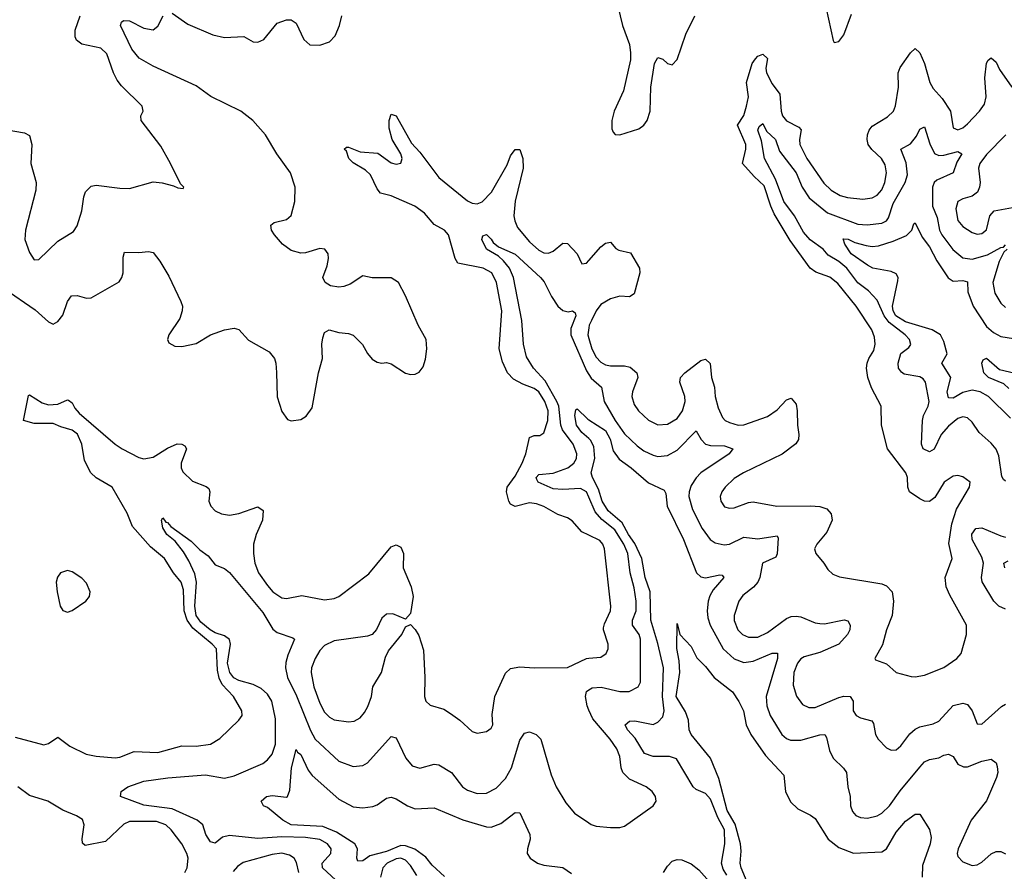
# Model space of a CAD drawing. Header units: inches. Extents: x 1694797 to 1849917, y 907313 to 1017959.
# Tile 819 of 834: x 1837609 to 1841745, y 1003315 to 1006894. Entities that reach past the tile are written whole.
import ezdxf

# ---------------------------------------------------------------- set-up
doc = ezdxf.new("R2010")
doc.units = ezdxf.units.IN
doc.header["$MEASUREMENT"] = 0
doc.layers.add('B8030', color=7, linetype='Continuous')
doc.layers.add('B8040', color=7, linetype='Continuous')

msp = doc.modelspace()

# ---------------------------------------------------------------- linework, layer by layer
at = {"layer": 'B8030', "color": 5}
for points, elevation in [([(1838250, 1006921.8), (1838315.7, 1006875.7), (1838420.9, 1006830), (1838470, 1006819.5), (1838550, 1006823.2), (1838590, 1006801.1), (1838610, 1006799.7), (1838634, 1006810), (1838690, 1006878.9), (1838730, 1006892.8), (1838750, 1006893.4), (1838770, 1006878.7), (1838802.4, 1006810), (1838827.7, 1006787.7), (1838870, 1006787.1), (1838910, 1006800.8), (1838934.3, 1006825.7), (1838952.9, 1006870), (1838962.3, 1006910)], 620), ([(1837490, 1006442.4), (1837630, 1006418.7), (1837650, 1006406.8), (1837660.3, 1006370), (1837656.5, 1006290), (1837678, 1006210), (1837677.5, 1006177.5), (1837634, 1006010), (1837630.6, 1005970), (1837650, 1005916), (1837670, 1005884.9), (1837690, 1005885.5), (1837770, 1005963.8), (1837835.6, 1006004.4), (1837850, 1006027.3), (1837869.8, 1006090), (1837878.7, 1006150), (1837885.7, 1006170), (1837910, 1006194.6), (1837930, 1006199), (1838030, 1006185.5), (1838070, 1006184.9), (1838170, 1006212.9), (1838208, 1006208), (1838255.9, 1006195.9), (1838273.2, 1006186.8), (1838295.3, 1006184.7), (1838298, 1006190), (1838284, 1006204), (1838242.9, 1006290), (1838201.7, 1006361.7), (1838119, 1006470), (1838118, 1006490), (1838128, 1006510), (1838124, 1006530), (1838036.4, 1006616.4), (1838019.3, 1006639.3), (1838002.7, 1006670), (1837975.8, 1006750), (1837950, 1006774.4), (1837870, 1006790.8), (1837848.1, 1006808.1), (1837842.4, 1006822.4), (1837842.9, 1006850), (1837863.4, 1006910)], 640), ([(1837544.4, 1005764.4), (1837673.9, 1005673.9), (1837730, 1005624.2), (1837750, 1005614.6), (1837770, 1005625.3), (1837790, 1005652), (1837809.9, 1005710.1), (1837826.9, 1005733.1), (1837850, 1005734.3), (1837890, 1005723.2), (1837910, 1005725.3), (1838027.1, 1005792.9), (1838038.9, 1005810), (1838044.2, 1005830), (1838043.6, 1005896.4), (1838050, 1005917.1), (1838110, 1005915.8), (1838150, 1005920.2), (1838170, 1005914.9), (1838198.5, 1005878.5), (1838235.6, 1005815.6), (1838286.7, 1005710), (1838292.4, 1005690), (1838292.2, 1005670), (1838282, 1005638), (1838235.8, 1005570), (1838230.5, 1005550), (1838235.5, 1005535.5), (1838261.3, 1005521.3), (1838290, 1005520.4), (1838350, 1005532.4), (1838411.1, 1005568.9), (1838470, 1005591.1), (1838510, 1005598.2), (1838530, 1005591.4), (1838570, 1005546.9), (1838657.4, 1005497.4), (1838679.2, 1005470), (1838685.4, 1005450), (1838688.2, 1005411.8), (1838690.4, 1005309.6), (1838710, 1005246.8), (1838733.5, 1005213.5), (1838750, 1005208.2), (1838790, 1005213.7), (1838812.3, 1005227.7), (1838837.1, 1005262.9), (1838864.2, 1005410), (1838881, 1005470), (1838878.3, 1005530), (1838882.7, 1005557.3), (1838890, 1005578.8), (1838909.6, 1005590.4), (1838950, 1005579.3), (1838990, 1005575.5), (1839010, 1005567.7), (1839048.9, 1005528.9), (1839070, 1005490.8), (1839090, 1005467.7), (1839110, 1005454), (1839130, 1005450.7), (1839150, 1005453.4), (1839170, 1005447.7), (1839230, 1005408), (1839250, 1005403), (1839270, 1005404.9), (1839286.8, 1005413.2), (1839304.5, 1005435.5), (1839313.3, 1005466.7), (1839319.6, 1005510), (1839315.8, 1005550), (1839282.2, 1005610), (1839230, 1005733.6), (1839199.7, 1005790), (1839170, 1005809.7), (1839090, 1005809.6), (1839050, 1005818), (1838997, 1005783), (1838970, 1005772.2), (1838949.7, 1005769.7), (1838915.3, 1005775.3), (1838891.8, 1005790), (1838882, 1005810), (1838900.4, 1005859.6), (1838906.5, 1005890), (1838904.8, 1005910), (1838891.3, 1005930), (1838870, 1005931.9), (1838810, 1005914.1), (1838790, 1005912.3), (1838750, 1005924.4), (1838713, 1005950), (1838679.1, 1005990), (1838667.4, 1006010), (1838663.5, 1006030), (1838678.6, 1006041.4), (1838730, 1006053.7), (1838748.8, 1006071.2), (1838764.5, 1006130), (1838766, 1006190), (1838747.3, 1006250), (1838689.8, 1006330), (1838642.2, 1006410), (1838589.1, 1006470), (1838537.7, 1006510), (1838411.7, 1006571.7), (1838350, 1006616), (1838170, 1006699), (1838111.5, 1006731.5), (1838080.6, 1006770), (1838032.8, 1006870), (1838036.9, 1006883.1), (1838045.2, 1006890), (1838070, 1006889.1), (1838130, 1006858), (1838170, 1006851.1), (1838190, 1006866.3), (1838211.3, 1006910)], 620), ([(1840000, 1004727.5), (1839970, 1004741.6), (1839930, 1004787.4), (1839910, 1004800.3), (1839870, 1004814.3), (1839810, 1004848.5), (1839780, 1004860), (1839750, 1004863.8), (1839690, 1004847.6), (1839670, 1004857.7), (1839663.5, 1004870), (1839653.2, 1004910), (1839657.1, 1004930), (1839690, 1004975.5), (1839719.7, 1005030), (1839734.8, 1005070), (1839750, 1005138.3), (1839770, 1005146.5), (1839793.1, 1005146.9), (1839810, 1005158), (1839827.1, 1005210), (1839828.4, 1005250), (1839815.3, 1005290), (1839790, 1005329.4), (1839770, 1005343.5), (1839722, 1005362), (1839683.6, 1005383.6), (1839658.1, 1005410), (1839636.3, 1005456.3), (1839622.5, 1005510), (1839634.1, 1005670), (1839611.2, 1005790), (1839591.6, 1005830), (1839555.1, 1005850), (1839450, 1005870.7), (1839437.7, 1005890), (1839409.9, 1005990), (1839393.6, 1006010), (1839350, 1006032.9), (1839310, 1006080.8), (1839269.2, 1006110), (1839170, 1006153.9), (1839125, 1006165), (1839110, 1006182.6), (1839082, 1006242), (1839061.7, 1006261.7), (1839010, 1006292.1), (1838992.1, 1006310), (1838981.7, 1006341.7), (1838972.7, 1006350), (1838981.7, 1006358.3), (1838990, 1006358), (1839039.2, 1006339.2), (1839113.6, 1006333.6), (1839170, 1006292.8), (1839190, 1006286.8), (1839209.7, 1006290.3), (1839215.8, 1006310), (1839209.8, 1006330), (1839174.2, 1006390), (1839161.4, 1006438.6), (1839161, 1006470), (1839170, 1006497.3), (1839190, 1006490.4), (1839254.7, 1006374.7), (1839290, 1006337.4), (1839370, 1006231.3), (1839490, 1006132.8), (1839510, 1006123), (1839530, 1006120.5), (1839551.4, 1006128.6), (1839590.3, 1006169.7), (1839655.9, 1006284.1), (1839670, 1006322.3), (1839690, 1006348.9), (1839710, 1006348.7), (1839722.5, 1006310), (1839723.3, 1006270), (1839690, 1006131.8), (1839685.2, 1006070), (1839688.4, 1006048.4), (1839700.6, 1006020.6), (1839750, 1005959.8), (1839790, 1005925), (1839810, 1005914), (1839830, 1005912.6), (1839850, 1005921.2), (1839890, 1005954.7), (1839910, 1005954), (1839950.2, 1005910), (1839970, 1005868.2), (1839990, 1005870.3), (1840000, 1005881.7)], 580), ([(1840000, 1004886.8), (1839989.9, 1004910), (1839964, 1004924), (1839890, 1004919), (1839850, 1004922.6), (1839787.4, 1004950), (1839781.7, 1004961.7), (1839778.9, 1004970), (1839790, 1004982.2), (1839850, 1004987.8), (1839911.2, 1005010), (1839936.7, 1005030), (1839947.5, 1005050), (1839949.1, 1005070), (1839933.7, 1005110), (1839888.8, 1005170), (1839882.2, 1005190), (1839873, 1005270), (1839865.2, 1005290), (1839816, 1005376), (1839767.8, 1005430), (1839737.4, 1005477.4), (1839725.6, 1005530), (1839717.7, 1005630), (1839683.4, 1005810), (1839665.7, 1005850), (1839641, 1005881), (1839619.8, 1005899.8), (1839569.7, 1005930), (1839549.6, 1005970.4), (1839554.5, 1005985.5), (1839570, 1005991.4), (1839590, 1005972.2), (1839597.6, 1005957.6), (1839619.6, 1005939.6), (1839690, 1005908.2), (1839796.1, 1005810), (1839811.8, 1005791.8), (1839842.1, 1005730), (1839870, 1005690.6), (1839890, 1005671.6), (1839913.3, 1005666.7), (1839930.8, 1005670.8), (1839942.5, 1005662.5), (1839944.4, 1005650), (1839923.8, 1005596.2), (1839924.3, 1005570), (1839990, 1005417.6), (1840000, 1005402.8)], 560), ([(1840000, 1005599.6), (1839995.7, 1005570), (1840000, 1005554.5)], 580), ([(1837590, 1003878.2), (1837710, 1003846.4), (1837730, 1003852.8), (1837770, 1003878.4), (1837820.5, 1003840.5), (1837887.9, 1003807.9), (1837930, 1003799.2), (1838010, 1003792.4), (1838030, 1003794.7), (1838090, 1003818.8), (1838190, 1003813.7), (1838290, 1003842.4), (1838350, 1003840.3), (1838410, 1003848.8), (1838450, 1003872.7), (1838529.6, 1003950), (1838543, 1003970), (1838542, 1003990), (1838506.8, 1004050), (1838460.2, 1004100.2), (1838447.2, 1004127.2), (1838440.7, 1004160.7), (1838435.2, 1004250), (1838417.7, 1004270), (1838336.9, 1004336.9), (1838313.1, 1004370), (1838300.3, 1004410), (1838297.8, 1004497.8), (1838287.9, 1004530), (1838255, 1004570), (1838216.9, 1004630), (1838159.2, 1004679.2), (1838083.4, 1004763.4), (1838060.6, 1004820.6), (1837997.1, 1004930), (1837930, 1004968.9), (1837908.3, 1004990), (1837881.7, 1005041.7), (1837870.2, 1005110.2), (1837852.5, 1005152.4), (1837830, 1005168.8), (1837782.4, 1005182.4), (1837750, 1005197.5), (1837670, 1005197.4), (1837625.2, 1005210), (1837645.8, 1005314.2), (1837650, 1005317), (1837703.7, 1005283.7), (1837730, 1005275), (1837770, 1005277.5), (1837810, 1005296.5), (1837814.3, 1005294.3), (1837830, 1005283.7), (1837841.4, 1005261.4), (1837859.7, 1005239.7), (1838010.7, 1005110), (1838039.2, 1005090), (1838110, 1005054.4), (1838131, 1005049), (1838170, 1005055.8), (1838230, 1005093), (1838270, 1005111.2), (1838290, 1005110.2), (1838302.5, 1005102.5), (1838310.2, 1005090), (1838287.4, 1005030), (1838287.3, 1005010), (1838294.3, 1004994.3), (1838334.7, 1004954.7), (1838392.7, 1004932.7), (1838403.5, 1004923.5), (1838408.4, 1004910), (1838404.3, 1004870), (1838412.6, 1004850), (1838430.1, 1004830.1), (1838457.4, 1004817.4), (1838490, 1004812.3), (1838530, 1004818.1), (1838610, 1004846.7), (1838631.8, 1004831.8), (1838628.6, 1004790), (1838602.2, 1004730), (1838591.7, 1004690), (1838590.7, 1004650.7), (1838596.3, 1004610), (1838612.9, 1004570), (1838650, 1004516), (1838672.6, 1004490), (1838710, 1004464.1), (1838730, 1004461.5), (1838794.7, 1004474.7), (1838890, 1004456), (1838930, 1004462), (1838949.7, 1004470), (1839075.5, 1004564.5), (1839170, 1004679.3), (1839190, 1004686.4), (1839210, 1004677.6), (1839220.8, 1004650), (1839219.6, 1004590), (1839253.1, 1004510), (1839261.3, 1004470), (1839250, 1004398), (1839230, 1004375.3), (1839177.1, 1004397.1), (1839150, 1004396.3), (1839130, 1004379.5), (1839108.3, 1004331.7), (1839089.3, 1004310.7), (1839070, 1004302.7), (1838930, 1004283.2), (1838890, 1004263.9), (1838870, 1004242.6), (1838850.1, 1004210), (1838835.3, 1004170), (1838832.8, 1004150), (1838844.7, 1004090), (1838870, 1004021.7), (1838890, 1003983.9), (1838910, 1003963.2), (1838930, 1003951.8), (1838990, 1003942.6), (1839013.7, 1003946.3), (1839039.7, 1003960.3), (1839058.1, 1003981.9), (1839072.1, 1004007.9), (1839086.3, 1004050), (1839092.9, 1004090), (1839128.5, 1004150), (1839145.5, 1004214.5), (1839158.9, 1004241.1), (1839214.5, 1004310), (1839230, 1004342), (1839250, 1004352), (1839270, 1004331.3), (1839285.5, 1004305.5), (1839304.8, 1004244.8), (1839311.4, 1004130), (1839309, 1004050), (1839314.4, 1004030), (1839332.8, 1004012.8), (1839390, 1003995.8), (1839418.9, 1003978.9), (1839458.4, 1003950), (1839510, 1003903), (1839530, 1003895.5), (1839570, 1003902.4), (1839590, 1003917.3), (1839596.9, 1003930), (1839594, 1003974), (1839605.3, 1004050), (1839650, 1004147.7), (1839670, 1004166.7), (1839710, 1004174.6), (1839770.3, 1004170.3), (1839910, 1004171), (1839990, 1004209.4), (1840000, 1004210.4)], 580), ([(1840000, 1005133.3), (1839970, 1005158.8), (1839947.9, 1005190), (1839941.1, 1005230), (1839945.1, 1005254.9), (1839950, 1005258), (1839995.5, 1005215.5), (1840000, 1005212.6)], 540), ([(1838937.4, 1003277.4), (1838880.7, 1003330), (1838879.8, 1003350), (1838915.7, 1003390), (1838917.1, 1003410), (1838902.3, 1003430), (1838870, 1003448.4), (1838810, 1003457.8), (1838710, 1003459.9), (1838610, 1003453.2), (1838490, 1003465.7), (1838461.4, 1003458.6), (1838430, 1003433.7), (1838410, 1003439.2), (1838390.6, 1003470), (1838378.6, 1003510), (1838354.2, 1003530), (1838250, 1003577.6), (1838130, 1003593.3), (1838032, 1003630), (1838035.6, 1003650), (1838063, 1003670), (1838130, 1003694.3), (1838231.8, 1003708.2), (1838390, 1003720.4), (1838470, 1003706.8), (1838510, 1003716.1), (1838630, 1003768.2), (1838650, 1003783.2), (1838670, 1003806.7), (1838684.2, 1003850), (1838683.7, 1003956.3), (1838667.6, 1004030), (1838650, 1004059.1), (1838622.9, 1004082.9), (1838590, 1004100.1), (1838530, 1004116.5), (1838508.8, 1004128.8), (1838491.7, 1004150), (1838482.1, 1004190), (1838495, 1004270), (1838489.9, 1004289.9), (1838470, 1004305.2), (1838430, 1004317.8), (1838409, 1004330), (1838370, 1004362.3), (1838351, 1004390), (1838344.5, 1004430), (1838352.4, 1004530), (1838344.5, 1004564.5), (1838320.2, 1004620.2), (1838297.1, 1004657.1), (1838262.2, 1004702.2), (1838227.6, 1004730), (1838210, 1004759), (1838204.5, 1004790), (1838210, 1004801), (1838222.4, 1004782.4), (1838230, 1004780.5), (1838244.2, 1004764.2), (1838330, 1004702.3), (1838365.9, 1004665.9), (1838400.2, 1004640.2), (1838430, 1004603.1), (1838470, 1004587.6), (1838490, 1004570.3), (1838630, 1004402.4), (1838672.1, 1004332), (1838690, 1004318.5), (1838756.7, 1004296.7), (1838763.8, 1004290), (1838736, 1004224), (1838727.6, 1004192.4), (1838726.2, 1004170), (1838734.4, 1004130), (1838772.5, 1004052.5), (1838830, 1003906.2), (1838850, 1003870.9), (1838950, 1003778.4), (1839010, 1003755), (1839050, 1003759.2), (1839070, 1003771.3), (1839170, 1003881.3), (1839190, 1003875.8), (1839230.7, 1003790.7), (1839258.1, 1003758.1), (1839290, 1003748), (1839350, 1003764.7), (1839370, 1003762.3), (1839423.2, 1003730), (1839469.2, 1003670), (1839490, 1003655.4), (1839530, 1003642.6), (1839570, 1003643.9), (1839610, 1003664.2), (1839650, 1003705.4), (1839674.3, 1003750), (1839710, 1003865.7), (1839730, 1003895.6), (1839750, 1003900.8), (1839778.4, 1003890), (1839797.3, 1003870), (1839840.8, 1003720.8), (1839862, 1003670), (1839902.8, 1003602.8), (1839938.9, 1003558.9), (1840000, 1003518.5)], 560), ([(1840000, 1003992.7), (1839992.2, 1004010), (1839985.6, 1004050), (1839989.3, 1004070.7), (1840000, 1004077.8)], 560), ([(1839393.7, 1003293.7), (1839341.1, 1003341.1), (1839314.6, 1003374.6), (1839268.3, 1003408.3), (1839230, 1003422.7), (1839210, 1003423.4), (1839150, 1003397.8), (1839080, 1003380), (1839050, 1003359), (1839030, 1003357.6), (1839025.4, 1003370), (1839027.5, 1003410), (1839016.6, 1003430), (1838940, 1003480), (1838883.1, 1003503.1), (1838750, 1003511.1), (1838713.8, 1003530), (1838650, 1003583), (1838633.2, 1003590), (1838623.7, 1003610), (1838646, 1003630), (1838670, 1003634.2), (1838730, 1003627), (1838734, 1003630), (1838743.3, 1003656.7), (1838750.7, 1003750), (1838770, 1003826.8), (1838775.8, 1003815.8), (1838790, 1003806.4), (1838820.6, 1003740.6), (1838837.4, 1003717.4), (1838950, 1003617.7), (1839010, 1003585.7), (1839050, 1003582.3), (1839091.9, 1003588.1), (1839110, 1003594.7), (1839150, 1003622.6), (1839170, 1003626.5), (1839190, 1003620.2), (1839238.3, 1003590), (1839270, 1003577.2), (1839350, 1003582.3), (1839470, 1003531.4), (1839570, 1003502.2), (1839590, 1003500.2), (1839630, 1003515.4), (1839690, 1003561.7), (1839710, 1003560.5), (1839752.4, 1003470), (1839753.8, 1003450), (1839741.5, 1003410), (1839740.2, 1003390), (1839753.6, 1003370), (1839784.2, 1003350), (1839810, 1003340.9), (1839890, 1003331.3), (1839926.4, 1003306.4)], 540), ([(1838303.2, 1003310), (1838313, 1003330), (1838316.5, 1003370), (1838311.2, 1003390), (1838290, 1003430.9), (1838245.8, 1003490), (1838223.1, 1003510), (1838184.1, 1003524.1), (1838070, 1003523.9), (1838047.1, 1003512.9), (1837970, 1003440.4), (1837883.9, 1003423.9), (1837873.5, 1003433.5), (1837872.1, 1003452.1), (1837880.2, 1003510), (1837872.5, 1003532.5), (1837847.9, 1003547.9), (1837790, 1003572.5), (1837727.7, 1003610), (1837650, 1003633.7), (1837601.8, 1003670)], 580), ([(1838781.8, 1003310), (1838772.4, 1003352.4), (1838762.2, 1003370), (1838742.4, 1003382.4), (1838710, 1003391.2), (1838670, 1003386.4), (1838547.2, 1003352.8), (1838524.6, 1003335.4), (1838506.3, 1003313.7)], 580), ([(1839277.4, 1003297.4), (1839250, 1003339.8), (1839230, 1003361.3), (1839210, 1003370.3), (1839190, 1003367.6), (1839153.1, 1003350), (1839135.1, 1003330), (1839124.7, 1003290)], 560)]:
    msp.add_lwpolyline(points, dxfattribs=dict(at, elevation=elevation))
at = {"layer": 'B8030', "color": 5, "elevation": 620}
msp.add_lwpolyline([(1837810, 1004579.5), (1837781, 1004570), (1837768.3, 1004551.7), (1837763, 1004530), (1837766, 1004490), (1837779.1, 1004430), (1837790, 1004411), (1837810, 1004404), (1837830, 1004410.6), (1837886.6, 1004450), (1837902, 1004470), (1837905.1, 1004490), (1837890, 1004526), (1837870, 1004547), (1837830, 1004574)], close=True, dxfattribs=at)
at = {"layer": 'B8040', "color": 5}
for points, elevation in [([(1840986.7, 1006986.7), (1841026, 1006806), (1841030, 1006798), (1841050, 1006802.8), (1841070, 1006830.8), (1841103.2, 1006916.8)], 620), ([(1840121.5, 1006950), (1840141.3, 1006870), (1840170.4, 1006790), (1840174.6, 1006754.6), (1840174.2, 1006725.8), (1840145.1, 1006594.9), (1840105.7, 1006510), (1840095.8, 1006470), (1840095.5, 1006435.5), (1840101.3, 1006421.3), (1840110, 1006410.8), (1840130, 1006410.5), (1840210, 1006434.9), (1840230, 1006450.5), (1840244.2, 1006470), (1840257.4, 1006510), (1840259.6, 1006610), (1840275.6, 1006710), (1840290, 1006734.8), (1840310, 1006727.7), (1840330.4, 1006710.4), (1840350, 1006704.4), (1840370, 1006726), (1840406.7, 1006833.3), (1840444.2, 1006910)], 620), ([(1840000, 1005554.5), (1840012.4, 1005510), (1840030, 1005476.3), (1840050, 1005454.4), (1840070, 1005443.3), (1840090, 1005439), (1840150, 1005438.7), (1840173.7, 1005433.7), (1840201.3, 1005410), (1840204.7, 1005390), (1840182.3, 1005330), (1840180.6, 1005310), (1840190, 1005276.4), (1840208.3, 1005250), (1840250, 1005211.4), (1840290, 1005191.3), (1840330, 1005194.7), (1840370, 1005218.5), (1840392.6, 1005250), (1840404.5, 1005290), (1840402.6, 1005310), (1840381.6, 1005370), (1840385.2, 1005390), (1840402.7, 1005410), (1840470, 1005461.8), (1840490, 1005467.2), (1840509.4, 1005449.4), (1840515.3, 1005390), (1840526.9, 1005350), (1840530.1, 1005310), (1840542.1, 1005262.1), (1840561.6, 1005221.6), (1840571.8, 1005210), (1840590, 1005200.6), (1840626.8, 1005190), (1840650, 1005190.8), (1840750, 1005226.7), (1840790, 1005254.6), (1840830, 1005295.8), (1840850, 1005303.6), (1840870, 1005278), (1840874.8, 1005250), (1840875.3, 1005190), (1840880.9, 1005150), (1840879.7, 1005130), (1840868.5, 1005111.5), (1840811.7, 1005068.2), (1840648.7, 1004990), (1840610, 1004966.4), (1840571.5, 1004930), (1840557.6, 1004910), (1840551.3, 1004890), (1840553.6, 1004870), (1840570, 1004847.1), (1840590, 1004840.7), (1840610, 1004842.3), (1840670, 1004865.4), (1840690, 1004867.3), (1840789.5, 1004849.5), (1840930, 1004850.7), (1840970, 1004847.8), (1840998.7, 1004838.7), (1841017.9, 1004817.9), (1841021.7, 1004790), (1840999.2, 1004740.7), (1840956.9, 1004690), (1840947.6, 1004670), (1840953.1, 1004650), (1840987, 1004610), (1841003.2, 1004583.2), (1841024.1, 1004564.1), (1841052.1, 1004552), (1841230, 1004523.6), (1841250, 1004515.3), (1841272.9, 1004490), (1841278.9, 1004450), (1841273.6, 1004390), (1841250.3, 1004330), (1841232.5, 1004267.5), (1841200.7, 1004210), (1841204.1, 1004204.1), (1841250, 1004186.4), (1841291, 1004150), (1841353.8, 1004133.8), (1841370, 1004132.2), (1841410, 1004138.7), (1841490, 1004172.2), (1841544.5, 1004210), (1841562.9, 1004230), (1841585.6, 1004310), (1841585.1, 1004350), (1841515.3, 1004475.3), (1841500.9, 1004510), (1841496.8, 1004550), (1841525.3, 1004630), (1841512.2, 1004692.2), (1841524.2, 1004775.8), (1841543.6, 1004836.4), (1841598, 1004930), (1841600.5, 1004950), (1841570, 1004973.2), (1841550, 1004978.6), (1841530, 1004975.2), (1841491.3, 1004950), (1841453.4, 1004886.6), (1841430, 1004869.7), (1841410, 1004870.8), (1841390, 1004879.8), (1841345.8, 1004910), (1841339.5, 1004930), (1841338.2, 1004970), (1841331.3, 1004990), (1841254.2, 1005090), (1841228.1, 1005190), (1841227.9, 1005270), (1841186.8, 1005346.8), (1841171.1, 1005390), (1841166.2, 1005430), (1841168.6, 1005450), (1841175.4, 1005470), (1841196.3, 1005503.7), (1841201.7, 1005530), (1841199.5, 1005559.5), (1841188.8, 1005590), (1841122.1, 1005690), (1841045.7, 1005785.7), (1841011.4, 1005811.4), (1840953.1, 1005833.1), (1840928.8, 1005850), (1840845.6, 1005965.6), (1840777.9, 1006077.9), (1840763.3, 1006110), (1840735.9, 1006195.9), (1840694.2, 1006234.2), (1840644.9, 1006290), (1840658.7, 1006350), (1840658.4, 1006370), (1840624.5, 1006450), (1840650, 1006491.3), (1840662.3, 1006530), (1840670.6, 1006570), (1840661.1, 1006630), (1840686.2, 1006710), (1840699.9, 1006730), (1840710, 1006740.4), (1840730, 1006749.3), (1840750, 1006730.3), (1840742.8, 1006690), (1840746.2, 1006670), (1840770, 1006624.2), (1840801.4, 1006581.4), (1840806.9, 1006510), (1840812.9, 1006490), (1840830, 1006468.5), (1840882.2, 1006442.2), (1840891.3, 1006431.3), (1840884.5, 1006390), (1840886, 1006370), (1840915.1, 1006310), (1840986.7, 1006206.7), (1841018, 1006178), (1841055.1, 1006155.1), (1841086.3, 1006146.3), (1841150, 1006139.8), (1841190, 1006145.5), (1841210, 1006156.1), (1841230, 1006179.3), (1841243.1, 1006210), (1841250.4, 1006250), (1841243.7, 1006283.7), (1841228.6, 1006310), (1841188.2, 1006348.2), (1841173.3, 1006370), (1841168.5, 1006390), (1841170.4, 1006410), (1841177, 1006430), (1841190, 1006446.8), (1841253.7, 1006486.3), (1841278.5, 1006510), (1841287.6, 1006532.4), (1841299.7, 1006610), (1841298.4, 1006670), (1841306.8, 1006693.2), (1841350, 1006754.9), (1841370, 1006773.4), (1841390, 1006754.3), (1841408.9, 1006710), (1841431.2, 1006630), (1841445.1, 1006605.1), (1841483.2, 1006563.2), (1841517.9, 1006510), (1841530, 1006439.3), (1841550, 1006431.5), (1841570, 1006439.7), (1841590, 1006456.2), (1841640.5, 1006510), (1841660.9, 1006539.1), (1841669, 1006570), (1841662.7, 1006650), (1841669.2, 1006710.8), (1841676.4, 1006723.6), (1841690, 1006733.1), (1841710, 1006715.3), (1841724.6, 1006684.6), (1841775.5, 1006610)], 580), ([(1841750, 1004954.5), (1841741.8, 1004961.8), (1841734.7, 1004974.7), (1841721.4, 1005061.4), (1841710, 1005089.7), (1841690, 1005114.7), (1841639.3, 1005159.3), (1841610, 1005203.1), (1841590, 1005220.7), (1841570, 1005224.9), (1841550, 1005218.5), (1841510, 1005185.3), (1841479.6, 1005150), (1841450, 1005088.5), (1841430, 1005078.2), (1841403.9, 1005090), (1841396.5, 1005110), (1841401.1, 1005210), (1841404.5, 1005230), (1841424.1, 1005270), (1841428.4, 1005290), (1841413.1, 1005370), (1841404.1, 1005384.1), (1841390, 1005393.7), (1841324.5, 1005404.5), (1841312.1, 1005412.1), (1841299.6, 1005430), (1841298.8, 1005450), (1841309.4, 1005490.6), (1841343.3, 1005516.7), (1841351.3, 1005528.7), (1841345.8, 1005550), (1841328.6, 1005570), (1841261.3, 1005621.3), (1841240.5, 1005650), (1841210, 1005715.7), (1841173.8, 1005753.8), (1841130, 1005788.1), (1841082.5, 1005850), (1841050, 1005877.3), (1841004.4, 1005904.4), (1840983.4, 1005930), (1840928.7, 1005968.7), (1840901.1, 1006001.1), (1840863.5, 1006070), (1840818.1, 1006130), (1840783.8, 1006223.8), (1840736.9, 1006310), (1840724.9, 1006384.9), (1840709.5, 1006430), (1840715.2, 1006444.8), (1840730, 1006457.1), (1840745.7, 1006425.7), (1840783, 1006390), (1840800.7, 1006340.7), (1840870.8, 1006250), (1840895.4, 1006190), (1840925.1, 1006145.1), (1841002.5, 1006082.5), (1841130, 1006034.2), (1841168.5, 1006031.5), (1841230, 1006039), (1841250, 1006048.9), (1841258.6, 1006061.4), (1841278.1, 1006121.9), (1841328.3, 1006210), (1841338.1, 1006241.9), (1841332.7, 1006292.7), (1841309.9, 1006350.1), (1841350, 1006372.3), (1841375.5, 1006404.5), (1841390, 1006433.7), (1841410, 1006443.8), (1841431.5, 1006371.5), (1841452, 1006332), (1841470, 1006323.6), (1841490, 1006324.6), (1841550, 1006339.8), (1841566.2, 1006330), (1841544.7, 1006295.3), (1841529.3, 1006250.7), (1841461.2, 1006218.8), (1841449.7, 1006210), (1841443.1, 1006190), (1841442.8, 1006110), (1841462.8, 1006062.8), (1841472.2, 1006010), (1841481.6, 1005990), (1841527.9, 1005927.9), (1841570, 1005892.5), (1841610, 1005887.6), (1841674.6, 1005905.4), (1841730, 1005936.1), (1841741.5, 1005938.5), (1841750, 1005948)], 560), ([(1841751, 1006410), (1841670, 1006328), (1841642, 1006290), (1841636.1, 1006270), (1841643.3, 1006210), (1841640.9, 1006190), (1841631.4, 1006168.6), (1841610, 1006152.5), (1841570, 1006141.2), (1841549.1, 1006130), (1841540.8, 1006099.2), (1841549, 1006050), (1841570, 1006024.8), (1841610, 1005999.3), (1841630, 1005993), (1841650, 1005995.5), (1841669.1, 1006010.9), (1841683.7, 1006070), (1841701.7, 1006090), (1841809.4, 1006110.6)], 580), ([(1841770, 1005219.4), (1841678, 1005310), (1841643.8, 1005330), (1841610, 1005337.1), (1841570, 1005326.8), (1841530, 1005304), (1841510, 1005304.7), (1841505, 1005330), (1841520.5, 1005390), (1841482.8, 1005450), (1841503.9, 1005490), (1841490, 1005541.6), (1841476.5, 1005570), (1841441.5, 1005590), (1841330, 1005624.6), (1841289.2, 1005649.2), (1841277.2, 1005670), (1841275.1, 1005690), (1841297, 1005797), (1841298.4, 1005810), (1841290, 1005826.1), (1841270, 1005835.5), (1841192.6, 1005850), (1841170, 1005861.6), (1841101.9, 1005910), (1841075.1, 1005950), (1841067.6, 1005972.4), (1841088.9, 1005971.1), (1841117.1, 1005957.1), (1841164.5, 1005944.5), (1841190, 1005941.2), (1841216, 1005944), (1841277.5, 1005962.5), (1841333.6, 1005986.4), (1841355.8, 1006010), (1841364.2, 1006035.8), (1841370, 1006040.7), (1841399.3, 1005979.3), (1841430, 1005939.4), (1841460.9, 1005880.9), (1841508.7, 1005808.7), (1841530, 1005795), (1841570, 1005798.4), (1841590, 1005792.9), (1841590.8, 1005750), (1841613.2, 1005690), (1841670, 1005604.1), (1841699.4, 1005579.4), (1841730, 1005562.6), (1841809.4, 1005549.4)], 540), ([(1840000, 1005881.7), (1840050, 1005938.9), (1840070, 1005955.2), (1840090, 1005959.5), (1840113, 1005933), (1840125.3, 1005925.3), (1840174.2, 1005914.2), (1840212, 1005850), (1840213.1, 1005830), (1840190, 1005742.4), (1840170.1, 1005729.9), (1840130, 1005731.6), (1840090, 1005721.5), (1840050, 1005696.6), (1840030, 1005669.8), (1840010.1, 1005630), (1840001.5, 1005610), (1840000, 1005599.6)], 580), ([(1841757.2, 1005930), (1841742.5, 1005917.5), (1841722.9, 1005877.1), (1841695.8, 1005790), (1841704.8, 1005744.8), (1841730, 1005702.8), (1841750, 1005683.8)], 560), ([(1841764.1, 1005344.1), (1841743, 1005363), (1841677.7, 1005390), (1841658.9, 1005410), (1841649.7, 1005450), (1841655.1, 1005464.9), (1841670, 1005471.6), (1841723.7, 1005423.7), (1841790, 1005407.8)], 520), ([(1840000, 1005402.8), (1840010, 1005388), (1840053.1, 1005350), (1840063.6, 1005290), (1840109.7, 1005210), (1840150, 1005153.5), (1840203.2, 1005103.2), (1840230, 1005082.5), (1840270, 1005063.3), (1840290, 1005058.9), (1840330, 1005062), (1840370, 1005085.2), (1840450, 1005166.7), (1840470.9, 1005130), (1840489.7, 1005109.7), (1840510, 1005104.4), (1840570, 1005102.8), (1840604.2, 1005090), (1840589.1, 1005070), (1840469.6, 1004990), (1840450, 1004968.5), (1840430, 1004936.2), (1840420.6, 1004910), (1840419.4, 1004890), (1840435.6, 1004835.6), (1840476.2, 1004756.2), (1840509.7, 1004709.7), (1840530, 1004695.5), (1840567.5, 1004687.5), (1840590, 1004690.1), (1840650, 1004718.9), (1840710, 1004711.6), (1840790, 1004724.9), (1840794.8, 1004714.8), (1840790.7, 1004649.3), (1840784.3, 1004635.7), (1840729.6, 1004610.4), (1840717.8, 1004550), (1840709.5, 1004530), (1840690.9, 1004509.1), (1840646.2, 1004473.8), (1840629.2, 1004450), (1840609.3, 1004390), (1840610.3, 1004369.7), (1840625.4, 1004330), (1840644.7, 1004310), (1840670, 1004299), (1840710, 1004299.2), (1840750, 1004318.2), (1840830, 1004377.3), (1840850, 1004385.6), (1840870, 1004387.2), (1840890, 1004384.1), (1840950, 1004358.9), (1840970, 1004355.8), (1840990, 1004355.3), (1841071.9, 1004371.9), (1841087.1, 1004367.1), (1841096.9, 1004350), (1841095.9, 1004330), (1841086.3, 1004310), (1841050, 1004269.3), (1840970, 1004234.1), (1840903.9, 1004216.1), (1840890, 1004207.9), (1840875.5, 1004190), (1840860.6, 1004150), (1840857.9, 1004097.9), (1840871.3, 1004051.3), (1840896.3, 1004016.3), (1840923.5, 1004003.5), (1840950, 1004002.8), (1841050, 1004044.8), (1841071.2, 1004051.2), (1841097.6, 1004050), (1841109.3, 1004030), (1841110.2, 1003990), (1841121.8, 1003970), (1841140.2, 1003960.2), (1841187.6, 1003947.6), (1841195.6, 1003935.6), (1841203.9, 1003890), (1841214.3, 1003870), (1841250, 1003833.7), (1841270, 1003824.2), (1841290, 1003826), (1841310, 1003841.7), (1841347.7, 1003892.3), (1841370, 1003912.8), (1841390, 1003922.7), (1841445.1, 1003934.9), (1841470, 1003946), (1841530, 1004011.6), (1841570, 1004022.3), (1841590, 1004016), (1841609.1, 1003990), (1841630, 1003934.8), (1841650, 1003933), (1841732.1, 1004007.9), (1841750, 1004018)], 560), ([(1840000, 1005212.6), (1840070, 1005167.8), (1840089.1, 1005130.9), (1840102.4, 1005082.4), (1840127.3, 1005047.3), (1840178, 1005010), (1840250, 1004947.1), (1840316.6, 1004916.6), (1840322.6, 1004902.6), (1840328.7, 1004850), (1840397.4, 1004710), (1840451.3, 1004570), (1840470, 1004552.4), (1840490, 1004548.6), (1840550, 1004561.2), (1840559.3, 1004559.3), (1840566, 1004550), (1840521.7, 1004498.3), (1840507.3, 1004472.7), (1840500.1, 1004450), (1840496.9, 1004410), (1840499.6, 1004379.6), (1840509.6, 1004350), (1840564.3, 1004250), (1840610, 1004208.2), (1840650, 1004192.9), (1840690, 1004197.8), (1840770, 1004231.4), (1840792, 1004232), (1840791.9, 1004210), (1840744.7, 1004050), (1840747.3, 1004010), (1840761.7, 1003970), (1840810, 1003890.2), (1840830, 1003872.6), (1840846, 1003866), (1840890, 1003865.7), (1840970, 1003888.5), (1840990.4, 1003890), (1840998, 1003878), (1841010, 1003823), (1841025.3, 1003790), (1841068.8, 1003748.8), (1841081.1, 1003730), (1841086.7, 1003670), (1841097.4, 1003630), (1841098.4, 1003590), (1841106.4, 1003566.4), (1841121.1, 1003550), (1841140.7, 1003540.7), (1841170, 1003538.9), (1841210, 1003547.7), (1841230, 1003559.4), (1841261.7, 1003590), (1841306.9, 1003653.1), (1841390, 1003752.2), (1841410, 1003774.7), (1841430, 1003784.9), (1841470, 1003792.1), (1841490, 1003803.2), (1841510, 1003807.5), (1841530, 1003797.2), (1841550, 1003765.8), (1841573.6, 1003753.6), (1841590, 1003753.9), (1841650, 1003777.7), (1841690, 1003787), (1841710, 1003770.6), (1841715.2, 1003755.2), (1841716.9, 1003730), (1841712.3, 1003710), (1841670, 1003611.7), (1841606, 1003530), (1841551, 1003410), (1841546.5, 1003390), (1841550, 1003377.3), (1841570, 1003354.9), (1841610, 1003339.7), (1841630, 1003343), (1841650, 1003354), (1841690, 1003388.1), (1841710, 1003398), (1841730, 1003398.6), (1841750, 1003389.1)], 540), ([(1840579.5, 1003299.5), (1840563.4, 1003323.4), (1840556.5, 1003350), (1840570.9, 1003430), (1840568.9, 1003490), (1840541.6, 1003541.6), (1840510, 1003617.6), (1840490, 1003642), (1840450, 1003658.2), (1840437.6, 1003670), (1840367.8, 1003787.8), (1840337.7, 1003797.7), (1840270, 1003797), (1840233.6, 1003810), (1840194.8, 1003874.8), (1840162.2, 1003910), (1840152.4, 1003930), (1840170, 1003946.5), (1840192.7, 1003947.3), (1840270, 1003932.1), (1840290, 1003941.7), (1840310, 1003964.7), (1840316.6, 1003990), (1840308.9, 1004050), (1840313.2, 1004170), (1840290, 1004271.8), (1840259.4, 1004370), (1840257.3, 1004490), (1840236.6, 1004550), (1840222.5, 1004630), (1840193.3, 1004693.3), (1840165.6, 1004730), (1840139.7, 1004779.7), (1840080.8, 1004830), (1840055.2, 1004870), (1840040.7, 1004920.7), (1840014.6, 1004970), (1840008.9, 1004990), (1840024.3, 1005050), (1840020.7, 1005100.7), (1840007.2, 1005127.2), (1840000, 1005133.3)], 540), ([(1840000, 1004077.8), (1840013.3, 1004086.7), (1840051.1, 1004088.9), (1840130, 1004071.3), (1840169.2, 1004070.7), (1840206.4, 1004090), (1840216.5, 1004110), (1840216.3, 1004290), (1840210.8, 1004310), (1840182.8, 1004350), (1840182.8, 1004370), (1840198.2, 1004410), (1840198.4, 1004450), (1840190, 1004506), (1840172.7, 1004570), (1840163.2, 1004650), (1840147.1, 1004690), (1840108.3, 1004750), (1840054, 1004794), (1840026.3, 1004826.3), (1840000, 1004886.8)], 560), ([(1840000, 1004210.4), (1840050, 1004215.6), (1840072.8, 1004230), (1840080.9, 1004250), (1840081.2, 1004270), (1840060.7, 1004330), (1840061.5, 1004338.5), (1840064.9, 1004355.1), (1840090.7, 1004410), (1840092.3, 1004430), (1840065.8, 1004670), (1840058.4, 1004690), (1840045.8, 1004705.8), (1840000, 1004727.5)], 580), ([(1841750, 1004416.8), (1841720.9, 1004430), (1841700.2, 1004450), (1841652.2, 1004532.2), (1841648.1, 1004550), (1841657.7, 1004610), (1841650, 1004635.9), (1841609.4, 1004710), (1841608.3, 1004731.8), (1841624.7, 1004755.3), (1841650, 1004758.9), (1841730, 1004724.2), (1841750, 1004719.8)], 560), ([(1841746.8, 1004590), (1841743.2, 1004610), (1841760.8, 1004619.2)], 540), ([(1840689.9, 1003209.9), (1840639, 1003330), (1840634.9, 1003350), (1840639.6, 1003400.4), (1840635.9, 1003430), (1840613.9, 1003513.9), (1840580.9, 1003570), (1840545.5, 1003705.5), (1840510.3, 1003790.3), (1840429.8, 1003890), (1840421, 1003910), (1840418.4, 1003950), (1840405.9, 1003985.9), (1840367, 1004050), (1840381.1, 1004150), (1840379.1, 1004199.1), (1840369, 1004251), (1840370, 1004356), (1840382, 1004310), (1840430, 1004259.3), (1840452.7, 1004212.7), (1840490, 1004175.5), (1840525.5, 1004130), (1840602.3, 1004070), (1840630, 1004028.3), (1840649.5, 1003990), (1840660.1, 1003930), (1840680.2, 1003890), (1840741.2, 1003801.2), (1840818.8, 1003718.8), (1840826, 1003650), (1840846.7, 1003606.7), (1840877.2, 1003577.2), (1840930, 1003551.6), (1840950, 1003537), (1841004.7, 1003450), (1841050, 1003414.8), (1841111.6, 1003391.6), (1841230, 1003397), (1841250, 1003410.2), (1841290, 1003480.2), (1841330, 1003525.5), (1841370, 1003554.7), (1841390, 1003555.8), (1841430.3, 1003490.3), (1841437.8, 1003457.8), (1841432.9, 1003430), (1841401.1, 1003338.9), (1841399.5, 1003290)], 520), ([(1840000, 1003518.5), (1840010, 1003511.8), (1840030, 1003504.9), (1840090, 1003499.5), (1840130, 1003499.5), (1840150, 1003504.4), (1840269.4, 1003590), (1840282.9, 1003610), (1840278.9, 1003630), (1840266, 1003650), (1840240.7, 1003670), (1840170, 1003702.4), (1840142.7, 1003730), (1840135.9, 1003750), (1840130, 1003798), (1840116.8, 1003830), (1840089.1, 1003870), (1840016.3, 1003956.3), (1840000, 1003992.7)], 560), ([(1840313.2, 1003310), (1840330, 1003336.9), (1840350, 1003358), (1840370, 1003364.5), (1840390, 1003363.2), (1840430, 1003346), (1840461.7, 1003321.7), (1840517.7, 1003257.7)], 540)]:
    msp.add_lwpolyline(points, dxfattribs=dict(at, elevation=elevation))

doc.saveas('drawing.dxf')
